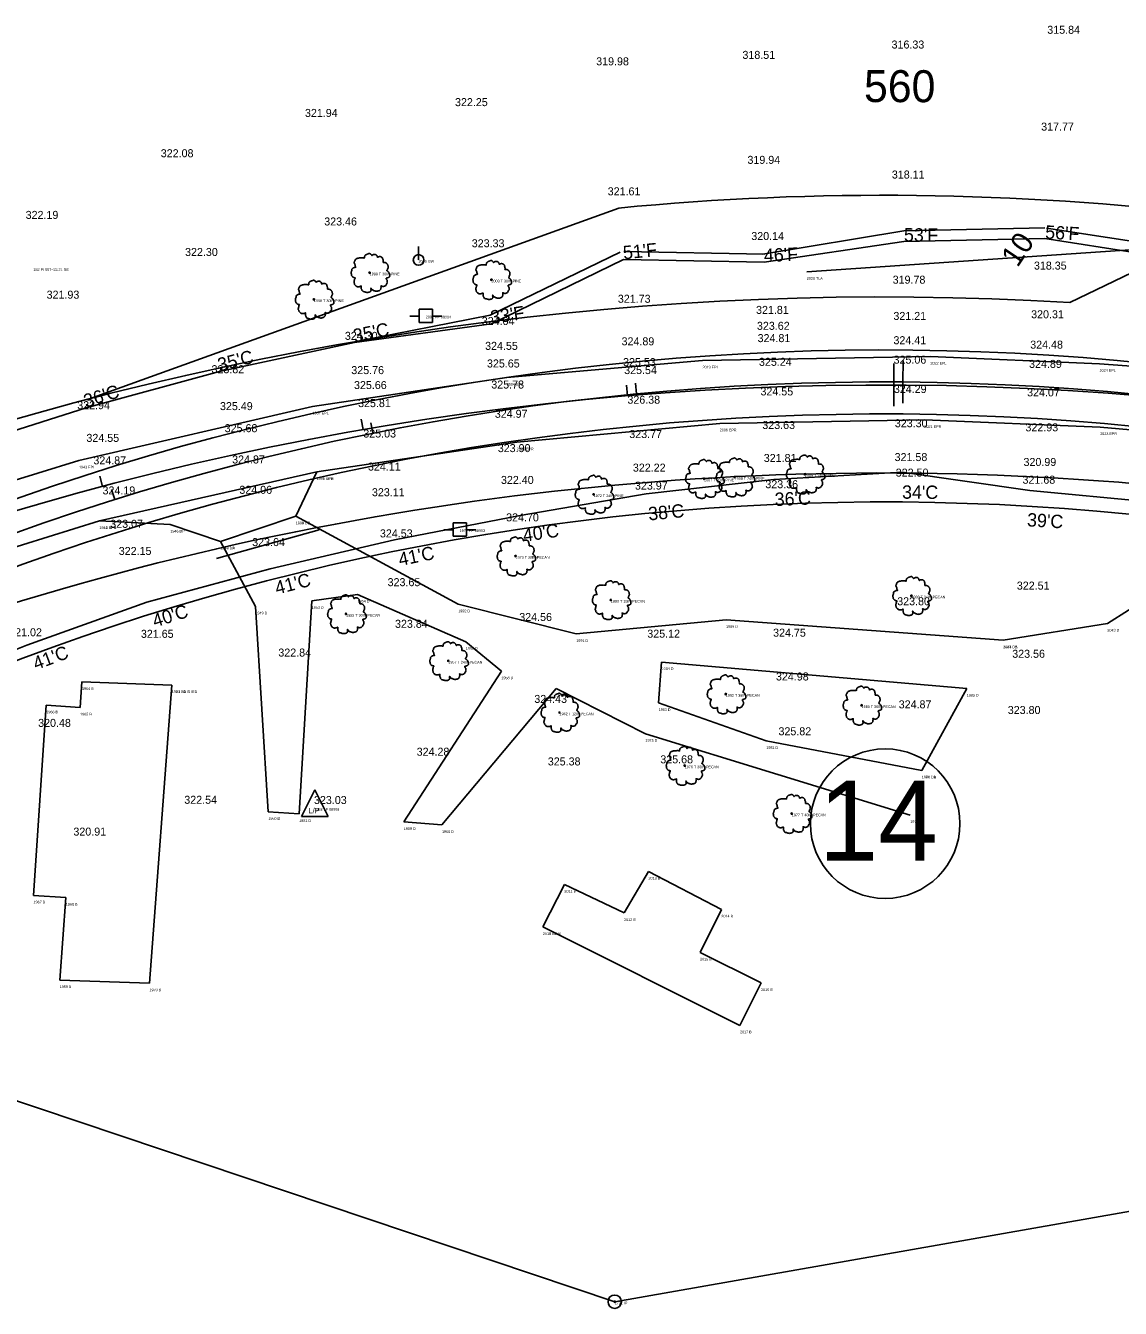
# Model space of a CAD drawing. Extents: x 49683 to 58852, y 49525 to 54803.
# Drawn here: x 56470.1 to 56880.6, y 53724.8 to 54205.8 of the extents above; entities that cross this region are included whole.
import ezdxf

# ---------------------------------------------------------------- set-up
doc = ezdxf.new("R2010")
doc.units = 0
for name, color, linetype in [('Level 1', 7, 'Continuous'), ('Level 11', 7, 'Continuous'), ('Level 12', 7, 'Continuous'), ('Level 13', 7, 'Continuous'), ('Level 18', 7, 'Continuous'), ('Level 19', 7, 'Continuous'), ('Level 20', 7, 'Continuous'), ('Level 21', 7, 'Continuous'), ('Level 25', 7, 'Continuous'), ('Level 3', 7, 'Continuous'), ('Level 32', 7, 'Continuous'), ('Level 33', 7, 'Continuous'), ('Level 34', 7, 'Continuous'), ('Level 48', 7, 'Continuous'), ('Level 51', 7, 'Continuous'), ('Level 53', 7, 'Continuous'), ('Level 58', 7, 'Continuous'), ('Level 59', 7, 'Continuous'), ('Level 61', 7, 'Continuous'), ('Level 62', 7, 'Continuous'), ('Level 8', 7, 'Continuous'), ('Level 9', 7, 'Continuous')]:
    doc.layers.add(name, color=color, linetype=linetype)

# ---------------------------------------------------------------- blocks, each defined once
blk = doc.blocks.new('IP')
at = {"layer": 'Level 12'}
for radius in [2.5, 0.25]:
    blk.add_circle((0, 0), radius, dxfattribs=at)
blk = doc.blocks.new('LP')
at = {"layer": 'Level 9'}
for p, q in [((-4.79, -3.23), (0.21, 6.77)), ((0.21, 6.77), (5.21, -3.23)), ((-4.79, -3.23), (5.21, -3.23))]:
    blk.add_line(p, q, dxfattribs=at)
blk.add_text('L/P', height=2, dxfattribs=at).set_placement((-2.19, -1.95))
blk = doc.blocks.new('T1')
at = {"layer": 'Level 11'}
for centre, radius in [((0, 0), 0.25), ((-0.01, -0.02), 0.0001)]:
    blk.add_circle(centre, radius, dxfattribs=at)
for points in [[(0.13, 7.17), (-0.17, 7.19), (-0.49, 7.09), (-0.74, 6.99), (-0.97, 6.92), (-1.19, 6.82), (-1.49, 6.64), (-1.72, 6.44), (-1.84, 6.19), (-1.89, 5.97), (-1.94, 5.69), (-1.94, 5.52), (-2.07, 5.49), (-2.22, 5.52), (-2.47, 5.59), (-2.72, 5.59), (-2.97, 5.59), (-3.32, 5.57), (-3.67, 5.57), (-3.94, 5.52), (-4.27, 5.47), (-4.64, 5.34), (-4.99, 5.22), (-5.29, 4.97), (-5.54, 4.49), (-5.67, 4.14), (-5.82, 3.89), (-5.67, 3.44), (-5.49, 3.09), (-5.47, 2.89), (-5.39, 2.47), (-5.29, 2.24), (-5.17, 2.04), (-5.24, 2.02), (-5.62, 1.97), (-5.92, 1.87), (-6.34, 1.64), (-6.57, 1.42), (-6.67, 1.09), (-6.69, 0.75), (-6.79, 0.55), (-6.87, 0.27), (-6.89, 0.2), (-6.94, -0.13), (-6.84, -0.58), (-6.82, -0.93), (-6.69, -1.15), (-6.54, -1.33), (-6.37, -1.58), (-5.97, -1.8), (-5.64, -1.9), (-5.44, -1.93), (-5.62, -2.43), (-5.67, -2.78), (-5.79, -3.18), (-5.79, -3.25), (-5.84, -3.73), (-5.69, -4.05), (-5.62, -4.43), (-5.44, -4.65), (-5.17, -4.95), (-4.84, -5.18), (-4.34, -5.3), (-3.94, -5.28), (-3.37, -5.1), (-3.12, -5.03), (-3.14, -5.2), (-3.12, -5.58), (-3.12, -6), (-2.97, -6.33), (-2.87, -6.6), (-2.72, -6.85), (-2.39, -7.08), (-1.99, -7.15), (-1.57, -7.3), (-1.12, -7.38), (-0.62, -7.4), (-0.02, -7.25), (0.26, -7.13), (0.36, -6.95), (0.56, -6.58), (0.51, -6.35), (0.53, -5.75), (0.63, -5.93), (0.81, -6.28), (1.31, -6.58), (1.71, -6.75), (2.18, -6.9), (2.48, -6.98), (2.96, -6.9), (3.33, -6.83), (3.71, -6.7), (4.01, -6.43), (4.18, -6.15), (4.23, -5.88), (4.31, -5.5), (4.36, -5.33)], [(4.36, -5.33), (4.28, -5.15), (4.23, -4.9), (4.31, -4.93), (4.48, -4.98), (4.75, -5.1), (4.98, -5.18), (5.3, -5.15), (5.58, -5.05), (6.03, -4.78), (6.3, -4.3), (6.58, -3.9), (6.65, -3.58), (6.6, -3.35), (6.58, -2.85), (6.38, -2.6), (6.33, -2.48), (6.23, -2.08), (6.3, -2.03), (6.58, -1.98), (6.95, -1.85), (7.23, -1.73), (7.45, -1.55), (7.53, -1.33), (7.5, -0.93), (7.55, -0.53), (7.48, -0.38), (7.38, -0.23), (7.3, -0.03), (7.15, 0.12), (7.05, 0.27), (6.95, 0.37), (6.83, 0.52), (6.65, 0.65), (6.5, 0.7), (6.45, 0.85), (6.6, 1.04), (6.65, 1.14), (6.68, 1.37), (6.9, 1.72), (6.95, 2.12), (6.9, 2.54), (6.85, 2.82), (6.7, 3.09), (6.5, 3.34), (6.38, 3.52), (6.2, 3.64), (5.88, 3.77), (5.63, 3.82), (5.28, 3.82), (5.08, 3.87), (5.1, 3.92), (5.1, 4.07), (5.1, 4.34), (5.03, 4.79), (4.88, 5.29), (4.88, 5.32), (4.78, 5.57), (4.56, 5.77), (4.38, 5.87), (4.18, 5.99), (3.93, 6.02), (3.63, 6.02), (3.36, 5.97), (3.16, 5.87), (2.98, 5.74), (2.91, 5.89), (2.81, 6.19), (2.76, 6.34), (2.61, 6.52), (2.38, 6.72), (1.93, 6.84), (1.31, 6.77), (1.01, 6.57), (0.86, 6.39), (0.81, 6.52), (0.61, 6.72), (0.51, 6.89), (0.33, 7.02), (0.18, 7.12), (0.08, 7.17)]]:
    blk.add_spline(points, degree=3, dxfattribs=at)
blk = doc.blocks.new('PP')
at = {"layer": 'Level 9'}
for p, q in [((2.53, 2.45), (-2.47, 2.45)), ((-2.47, 2.45), (-2.47, -2.55)), ((2.53, -2.55), (2.53, 2.45)), ((-5.91, -0.11), (-2.44, -0.11)), ((-2.47, -2.55), (2.53, -2.55)), ((2.45, -0.11), (6.09, -0.11))]:
    blk.add_line(p, q, dxfattribs=at)
blk = doc.blocks.new('GW')
at = {"layer": 'Level 9'}
blk.add_line((0, 0), (0, 5), dxfattribs=at)
blk.add_circle((0, 0), 2, dxfattribs=at)

msp = doc.modelspace()

# ---------------------------------------------------------------- linework, layer by layer
at = {"layer": 'Level 1'}
for p, q in [((56795.65, 54071.04), (56795.68, 54079.04)), ((56695.76, 54067.02), (56695.43, 54071.01)), ((56795.62, 54063.04), (56795.65, 54071.04)), ((56596.61, 54054.31), (56595.92, 54058.26)), ((56498.93, 54033.01), (56497.91, 54036.88))]:
    msp.add_line(p, q, dxfattribs=at)
msp.add_arc((56791.72, 52925.13), 1145.92, 83.49443, 131.63333, dxfattribs=at)
at = {"layer": 'Level 11'}
msp.add_line((56763.02, 54113.51), (56919.7, 54124.18), dxfattribs=at)
at = {"layer": 'Level 12'}
for p, q in [((56861.63, 54101.97), (56939.44, 54139.39)), ((56690.99, 53727.29), (57289.55, 53832.27)), ((56427.28, 53815.81), (56690.99, 53727.29))]:
    msp.add_line(p, q, dxfattribs=at)
at = {"layer": 'Level 13'}
for radius, start, end in [(1178.92, 86.60044, 131.63335), (1112.92, 83.49442, 108.44495)]:
    msp.add_arc((56791.72, 52925.13), radius, start, end, dxfattribs=at)
at = {"layer": 'Level 18'}
for p, q in [((56746.6, 54120.08), (56799.37, 54128.87)), ((56799.37, 54128.87), (56852.23, 54129.96)), ((56852.93, 54129.91), (56888.07, 54124.42)), ((56747.04, 54117.11), (56799.45, 54124.87)), ((56799.45, 54124.87), (56852.31, 54125.96)), ((56852.31, 54125.96), (56887.45, 54120.46)), ((56644.27, 54097.24), (56693.02, 54120.85)), ((56644.77, 54093.92), (56694.34, 54118.16)), ((56694.34, 54118.16), (56747.04, 54117.11)), ((56694.4, 54121.16), (56747.1, 54120.11)), ((56593.39, 54087.28), (56644.27, 54097.24)), ((56593.46, 54086.96), (56644.77, 54093.92)), ((56542.81, 54076.06), (56593.46, 54086.96)), ((56492.76, 54062.49), (56542.81, 54076.06)), ((56443.3, 54046.77), (56492.76, 54062.49)), ((56702.83, 54030.17), (56750.66, 54035.63)), ((56750.66, 54035.63), (56798.81, 54038.41)), ((56798.81, 54038.41), (56846.71, 54031.43)), ((56655.48, 54022.09), (56702.83, 54030.17)), ((56846.71, 54031.43), (56894.46, 54026.92)), ((56608.46, 54012.92), (56655.48, 54022.09)), ((56561.82, 54002.1), (56608.46, 54012.92)), ((56515.58, 53989.64), (56561.82, 54002.1)), ((56470.5, 53973.46), (56515.58, 53989.64)), ((56426.1, 53955.57), (56470.5, 53973.46))]:
    msp.add_line(p, q, dxfattribs=at)
at = {"layer": 'Level 19'}
for p, q in [((56799.06, 54072.17), (56799.12, 54080.17)), ((56699.21, 54067.73), (56698.82, 54071.71)), ((56799.06, 54072.17), (56799, 54064.17)), ((56600.34, 54052.98), (56599.55, 54056.9)), ((56503.54, 54028.08), (56502.34, 54031.9))]:
    msp.add_line(p, q, dxfattribs=at)
msp.add_arc((56791.96, 53107.19), 965, 83.49443, 131.63337, dxfattribs=at)
at = {"layer": 'Level 20'}
for radius, start, end in [(977, 84.11358, 131.63331), (953, 83.49443, 131.63337)]:
    msp.add_arc((56791.96, 53107.19), radius, start, end, dxfattribs=at)
at = {"layer": 'Level 25'}
msp.add_circle((56792.42, 53906.55), 28.04, dxfattribs=at)
at = {"layer": 'Level 3'}
for p, q in [((56650.48, 54073.81), (56723.9, 54080.24)), ((56723.9, 54080.24), (56809.36, 54081.7)), ((56809.36, 54081.7), (56872.82, 54079.01)), ((56872.82, 54079.01), (56910.53, 54076.11)), ((56577.69, 54063.01), (56650.48, 54073.81)), ((56490.09, 54042.73), (56577.69, 54063.01)), ((56654.29, 54049.54), (56730.36, 54056.66)), ((56730.36, 54056.66), (56807.13, 54057.96)), ((56807.13, 54057.96), (56873.04, 54055.26)), ((56873.04, 54055.26), (56924.01, 54050.53)), ((56579.24, 54038.47), (56654.29, 54049.54)), ((56414.45, 54019.29), (56490.09, 54042.73)), ((56497.78, 54020.06), (56579.24, 54038.47)), ((56420.81, 53996.17), (56497.78, 54020.06))]:
    msp.add_line(p, q, dxfattribs=at)
at = {"layer": 'Level 33'}
msp.add_line((56493.7, 54065.76), (56692.48, 54137.4), dxfattribs=at)
for radius, start, end in [(1035, 83.12795, 95.51566), (920, 83.49443, 131.63337)]:
    msp.add_arc((56791.96, 53107.19), radius, start, end, dxfattribs=at)
at = {"layer": 'Level 34'}
msp.add_line((56580.19, 54016.72), (56541.65, 54005.99), dxfattribs=at)
at = {"layer": 'Level 8'}
for p, q in [((56571.37, 54021.8), (56579.24, 54038.47)), ((56543.14, 54012.37), (56571.37, 54021.8)), ((56632.32, 53988.82), (56571.37, 54021.8)), ((56497.78, 54020.06), (56524.35, 54018.72)), ((56524.35, 54018.72), (56543.14, 54012.37)), ((56543.14, 54012.37), (56556.26, 53988.01)), ((56899.53, 53996.66), (56875.73, 53981.59)), ((56577.39, 53990.09), (56594.57, 53992.46)), ((56594.57, 53992.46), (56635.17, 53974.75)), ((56556.26, 53988.01), (56561.1, 53910.97)), ((56572.68, 53910.19), (56577.39, 53990.09)), ((56676.58, 53977.7), (56632.32, 53988.82)), ((56732.77, 53982.97), (56676.58, 53977.7)), ((56836.65, 53975.32), (56732.77, 53982.97)), ((56875.73, 53981.59), (56836.65, 53975.32)), ((56635.17, 53974.75), (56648.5, 53963.72)), ((56648.5, 53963.72), (56611.93, 53907.19)), ((56707.47, 53951.83), (56708.57, 53967.14)), ((56708.57, 53967.14), (56823.01, 53957.2)), ((56491.23, 53959.69), (56490.52, 53950.11)), ((56524.93, 53958.52), (56491.23, 53959.69)), ((56516.55, 53846.72), (56524.93, 53958.52)), ((56626.22, 53906.07), (56669.07, 53957.29)), ((56669.07, 53957.29), (56702.53, 53940.27)), ((56823.01, 53957.2), (56806.15, 53926.5)), ((56477.85, 53950.96), (56473.05, 53879.64)), ((56490.52, 53950.11), (56477.85, 53950.96)), ((56747.83, 53937.57), (56707.47, 53951.83)), ((56702.53, 53940.27), (56801.83, 53909.79)), ((56806.15, 53926.5), (56747.83, 53937.57)), ((56561.1, 53910.97), (56572.68, 53910.19)), ((56611.93, 53907.19), (56626.22, 53906.07)), ((56694.51, 53873.08), (56703.69, 53888.59)), ((56703.69, 53888.59), (56730.98, 53874.36)), ((56664.09, 53867.85), (56672.11, 53883.72)), ((56672.11, 53883.72), (56694.51, 53873.08)), ((56473.05, 53879.64), (56485.18, 53878.82)), ((56485.18, 53878.82), (56482.86, 53847.89)), ((56730.98, 53874.36), (56722.98, 53858.23)), ((56737.97, 53830.92), (56664.09, 53867.85)), ((56722.98, 53858.23), (56745.89, 53846.83)), ((56482.86, 53847.89), (56516.55, 53846.72)), ((56745.89, 53846.83), (56737.97, 53830.92))]:
    msp.add_line(p, q, dxfattribs=at)

# ---------------------------------------------------------------- block references
at = {"layer": 'Level 11'}
for p in [(56599.09, 54113.16), (56644.76, 54110.52), (56578.18, 54103.12), (56762.31, 54037.59), (56724.52, 54035.91), (56735.97, 54036.49), (56683.1, 54030), (56653.82, 54006.87), (56689.55, 53990.45), (56802.24, 53992.01), (56590.28, 53985.2), (56628.59, 53967.6), (56732.63, 53955.14), (56783.57, 53950.92), (56670.3, 53948.23), (56717.25, 53928.33), (56757.4, 53910.32)]:
    msp.add_blockref('T1', p, dxfattribs=at)
at = {"layer": 'Level 12'}
msp.add_blockref('IP', (56690.99, 53727.29), dxfattribs=at)
at = {"layer": 'Level 9'}
for name, p in [('GW', (56617.45, 54117.92)), ('PP', (56620.12, 54097.01)), ('PP', (56632.83, 54016.9)), ('LP', (56578.36, 53912.4))]:
    msp.add_blockref(name, p, dxfattribs=at)

# ---------------------------------------------------------------- texts
at = {"layer": 'Level 21'}
for s, height, rotation, p in [('560', 12, 359.8036, (56784.46, 54177.15)), ('10', 8, 55.9793, (56842.03, 54114.84))]:
    msp.add_text(s, height=height, rotation=rotation, dxfattribs=at).set_placement(p)
at = {"layer": 'Level 25'}
msp.add_text('14', height=30, dxfattribs=at).set_placement((56767.49, 53892.67))
at = {"layer": 'Level 32'}
for s, p in [('315.84', (56853.2, 54202.74)), ('316.33', (56794.81, 54197.21)), ('319.98', (56684.05, 54190.91)), ('318.51', (56738.89, 54193.33)), ('321.94', (56574.84, 54171.56)), ('322.25', (56631.11, 54175.61)), ('317.77', (56850.91, 54166.43)), ('322.08', (56520.77, 54156.45)), ('319.94', (56740.77, 54153.97)), ('318.11', (56794.92, 54148.46)), ('321.61', (56688.36, 54142.16)), ('322.19', (56470.1, 54133.32)), ('323.46', (56582.07, 54130.86)), ('320.14', (56742.21, 54125.4)), ('322.30', (56529.88, 54119.42)), ('323.33', (56637.39, 54122.69)), ('318.35', (56848.2, 54114.32)), ('319.78', (56795.22, 54109.03)), ('321.93', (56477.96, 54103.41)), ('321.73', (56692.17, 54101.88)), ('321.81', (56743.99, 54097.7)), ('321.21', (56795.5, 54095.44)), ('320.31', (56847.15, 54096.06)), ('324.04', (56641.14, 54093.53)), ('323.62', (56744.33, 54091.73)), ('324.30', (56589.81, 54087.97)), ('324.89', (56693.57, 54085.92)), ('324.81', (56744.58, 54087.12)), ('324.41', (56795.52, 54086.33)), ('324.55', (56642.39, 54084.22)), ('324.48', (56846.81, 54084.68)), ('323.82', (56539.8, 54075.46)), ('325.65', (56643.1, 54077.61)), ('325.53', (56694.13, 54078.12)), ('325.24', (56745.09, 54078.23)), ('325.06', (56795.56, 54079.04)), ('324.89', (56846.38, 54077.45)), ('325.76', (56592.22, 54075.12)), ('325.54', (56694.54, 54075.14)), ('325.66', (56593.23, 54069.52)), ('325.78', (56644.72, 54069.72)), ('324.55', (56745.65, 54067.13)), ('324.29', (56795.66, 54068.04)), ('324.07', (56845.64, 54066.78)), ('322.94', (56489.45, 54061.97)), ('325.49', (56542.98, 54061.62)), ('325.81', (56594.76, 54062.75)), ('326.38', (56695.75, 54064.02)), ('324.97', (56646.03, 54058.75)), ('325.68', (56544.74, 54053.35)), ('325.03', (56596.72, 54051.35)), ('323.77', (56696.46, 54051.15)), ('323.63', (56746.34, 54054.55)), ('323.30', (56796.03, 54055.2)), ('322.93', (56845.01, 54053.67)), ('324.55', (56492.89, 54049.71)), ('324.87', (56547.53, 54041.61)), ('323.90', (56647.15, 54045.87)), ('321.81', (56746.89, 54042.18)), ('321.58', (56795.95, 54042.51)), ('324.87', (56495.5, 54041.28)), ('324.11', (56598.47, 54038.95)), ('322.22', (56697.81, 54038.56)), ('320.99', (56844.29, 54040.67)), ('322.40', (56648.34, 54033.94)), ('323.36', (56747.48, 54032.33)), ('322.50', (56796.38, 54036.69)), ('321.68', (56843.91, 54034.01)), ('324.19', (56498.93, 54030.01)), ('324.06', (56550.24, 54030.24)), ('323.11', (56599.96, 54029.33)), ('323.97', (56698.59, 54031.81)), ('323.07', (56501.82, 54017.48)), ('324.70', (56650.28, 54019.9)), ('324.53', (56602.95, 54013.89)), ('323.64', (56555.04, 54010.63)), ('322.15', (56505.01, 54007.31)), ('323.65', (56605.84, 53995.6)), ('322.51', (56841.79, 53994.32)), ('323.80', (56796.93, 53988.44)), ('323.84', (56608.61, 53979.99)), ('324.56', (56655.2, 53982.54)), ('321.02', (56463.93, 53976.82)), ('321.65', (56513.32, 53976.23)), ('325.12', (56703.21, 53976.29)), ('324.75', (56750.38, 53976.66)), ('322.84', (56564.86, 53969.21)), ('323.56', (56840.06, 53968.75)), ('324.98', (56751.46, 53960.24)), ('324.43', (56660.84, 53951.82)), ('324.87', (56797.49, 53949.78)), ('323.80', (56838.39, 53947.66)), ('320.48', (56474.79, 53942.83)), ('325.82', (56752.41, 53939.69)), ('324.28', (56616.73, 53932.02)), ('325.38', (56665.9, 53928.38)), ('325.68', (56708.09, 53929.17)), ('322.54', (56529.59, 53914)), ('323.03', (56578.22, 53913.91)), ('320.91', (56488.01, 53902.07))]:
    msp.add_text(s, height=3, dxfattribs=at).set_placement(p)
at = {"layer": 'Level 48'}
for s, rotation, p in [("53'F", 359.5783, (56799.45, 54124.87)), ("56'F", 356.6096, (56852.31, 54125.96)), ("51'F", 5.5156, (56694.34, 54118.16)), ("46'F", 2.547, (56747.04, 54117.11)), ("33'F", 8.4843, (56644.77, 54093.92)), ("35'C", 11.4531, (56593.46, 54086.96)), ("35'C", 14.4218, (56542.81, 54076.06)), ("36'C", 17.3904, (56492.76, 54062.49)), ("36'C", 2.547, (56751.1, 54025.64)), ("34'C", 359.5783, (56798.74, 54028.41)), ("38'C", 5.5157, (56703.79, 54020.22)), ("39'C", 356.6096, (56845.51, 54018.06)), ("40'C", 8.4843, (56656.96, 54012.2)), ("41'C", 11.4531, (56610.44, 54003.12)), ("41'C", 14.4217, (56564.31, 53992.42)), ("40'C", 17.3904, (56518.57, 53980.09)), ("41'C", 20.3591, (56473.98, 53964.08))]:
    msp.add_text(s, height=5, rotation=rotation, dxfattribs=at).set_placement(p)
at = {"layer": 'Level 51'}
msp.add_text('182 PI 557+22.74 RE ', height=1, dxfattribs=at).set_placement((56473.02, 54113.82))
at = {"layer": 'Level 53'}
for s, p in [('2019 EPL ', (56723.9, 54077.24)), ('2022 EPL ', (56809.36, 54078.7)), ('2024 EPL ', (56872.82, 54076.01)), ('2004 EPL ', (56650.48, 54070.81)), ('1997 EPL ', (56577.69, 54060.01)), ('2006 EPR ', (56730.36, 54053.66)), ('2021 EPR ', (56807.13, 54054.96)), ('2023 EPR ', (56873.04, 54052.26)), ('2005 EPR ', (56654.29, 54046.54)), ('1943 EPL ', (56490.09, 54039.73)), ('1996 EPR ', (56579.24, 54035.47)), ('1944 EPR ', (56497.78, 54017.06))]:
    msp.add_text(s, height=1, dxfattribs=at).set_placement(p)
at = {"layer": 'Level 58'}
for s, p in [('1995 DPB ', (56579.24, 54035.47)), ('1945 DPA ', (56497.78, 54017.06)), ('1946 DP ', (56524.35, 54015.72)), ('1993 DB ', (56571.37, 54018.8)), ('1994 DP ', (56571.37, 54018.8)), ('1948 DA ', (56543.14, 54009.37)), ('1947 DP ', (56543.14, 54009.37)), ('1953 D ', (56577.39, 53987.09)), ('1954 D ', (56594.57, 53989.46)), ('1992 D ', (56632.32, 53985.82)), ('1949 D ', (56556.26, 53985.01)), ('1989 D ', (56732.77, 53979.97)), ('2043 D ', (56875.73, 53978.59)), ('1956 D ', (56635.17, 53971.75)), ('1991 D ', (56676.58, 53974.7)), ('2044 DB ', (56836.65, 53972.32)), ('1987 DA ', (56836.65, 53972.32)), ('1984 D ', (56708.57, 53964.14)), ('1958 D ', (56648.5, 53960.72)), ('1964 B ', (56491.23, 53956.69)), ('1963 BA SHED ', (56524.93, 53955.52)), ('1971 BB ', (56524.93, 53955.52)), ('1961 D ', (56669.07, 53954.29)), ('1985 D ', (56823.01, 53954.2)), ('1966 B ', (56477.85, 53947.96)), ('1983 D ', (56707.47, 53948.83)), ('1965 B ', (56490.52, 53947.11)), ('1975 D ', (56702.53, 53937.27)), ('1981 D ', (56747.83, 53934.57)), ('1979 DA ', (56806.15, 53923.5)), ('1986 DB ', (56806.15, 53923.5)), ('1950 D ', (56561.1, 53907.97)), ('1951 D ', (56572.68, 53907.19)), ('1959 D ', (56611.93, 53904.19)), ('1978 DB ', (56801.83, 53906.79)), ('1960 D ', (56626.22, 53903.07)), ('2013 B ', (56703.69, 53885.59)), ('2011 B ', (56672.11, 53880.72)), ('1967 B ', (56473.05, 53876.64)), ('1968 B ', (56485.18, 53875.82)), ('2014 B ', (56730.98, 53871.36)), ('2012 B ', (56694.51, 53870.08)), ('2010 BA R ', (56664.09, 53864.85)), ('2018 BB ', (56664.09, 53864.85)), ('2015 B ', (56722.98, 53855.23)), ('1969 B ', (56482.86, 53844.89)), ('1970 B ', (56516.55, 53843.72)), ('2016 B ', (56745.89, 53843.83)), ('2017 B ', (56737.97, 53827.92))]:
    msp.add_text(s, height=1, dxfattribs=at).set_placement(p)
at = {"layer": 'Level 59'}
for s, p in [('2000 GW ', (56617.45, 54116.92)), ('2001 PP 08904 ', (56620.12, 54096.01)), ('1974 PP 08903 ', (56632.83, 54015.9)), ('1952 LP 08906 ', (56578.36, 53911.4))]:
    msp.add_text(s, height=1, dxfattribs=at).set_placement(p)
at = {"layer": 'Level 61'}
for s, p in [('1999 T 30IN PINE ', (56599.09, 54112.16)), ('2003 T 30IN PINE ', (56644.76, 54109.52)), ('2020 TLA ', (56763.02, 54110.51)), ('1998 T 30IN PINE ', (56578.18, 54102.12)), ('2007 T 30IN PINE ', (56724.52, 54034.91)), ('2008 T 24IN PINE ', (56735.97, 54035.49)), ('2009 T 24IN PINE ', (56762.31, 54036.59)), ('1972 T 24IN PINE ', (56683.1, 54029)), ('1973 T 30IN PECAN ', (56653.82, 54005.87)), ('1988 T 24IN PECAN ', (56802.24, 53991.01)), ('1990 T 18IN PECAN ', (56689.55, 53989.45)), ('1955 T 30IN PECAN ', (56590.28, 53984.2)), ('1957 T 24IN PECAN ', (56628.59, 53966.6)), ('1982 T 36IN PECAN ', (56732.63, 53954.14)), ('1980 T 36IN PECAN ', (56783.57, 53949.92)), ('1962 T 12IN PECAN ', (56670.3, 53947.23)), ('1976 T 30IN PECAN ', (56717.25, 53927.33)), ('1977 T 40IN PECAN ', (56757.4, 53909.32))]:
    msp.add_text(s, height=1, dxfattribs=at).set_placement(p)
at = {"layer": 'Level 62'}
msp.add_text('1721 IP ', height=1, dxfattribs=at).set_placement((56690.99, 53726.29))

doc.saveas('drawing.dxf')
